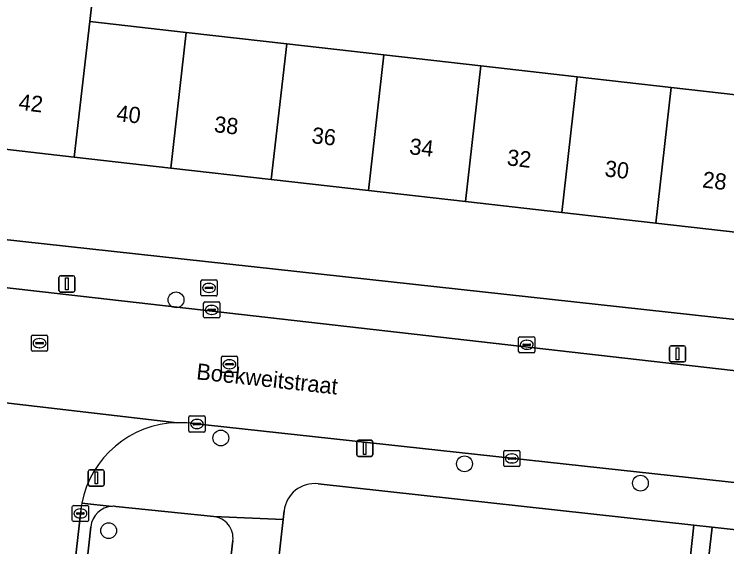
# Model space of a CAD drawing. Extents: x 162026 to 163502, y 387295 to 388169.
# Drawn here: x 162585.7 to 162629.79, y 387465.17 to 387498.12 of the extents above; entities that cross this region are included whole.
import ezdxf

# ---------------------------------------------------------------- set-up
doc = ezdxf.new("R2010")
doc.units = 0
for name, color, linetype in [('IMGEO_Boom', 7, 'Continuous'), ('IMGEO_Brandkraan', 7, 'Continuous'), ('IMGEO_Erf', 7, 'Continuous'), ('IMGEO_Groenvoorziening', 7, 'Continuous'), ('IMGEO_Kolk', 7, 'Continuous'), ('IMGEO_Lichtmast', 7, 'Continuous'), ('IMGEO_Openbare_ruimte_label', 7, 'Continuous'), ('IMGEO_Pand', 7, 'Continuous'), ('IMGEO_Pand_nummerreeks', 7, 'Continuous'), ('IMGEO_Rijbaan_lokaal_open', 7, 'Continuous'), ('IMGEO_Rioolput', 7, 'Continuous'), ('IMGEO_Voetpad_open', 7, 'Continuous')]:
    doc.layers.add(name, color=color, linetype=linetype)

msp = doc.modelspace()

# ---------------------------------------------------------------- linework, layer by layer
at = {"layer": 'IMGEO_Boom'}
for centre in [(162595.711, 387480.443), (162598.483, 387471.895), (162613.56, 387470.301), (162624.449, 387469.101), (162591.537, 387466.161)]:
    msp.add_circle(centre, 0.489, dxfattribs=at)
at = {"layer": 'IMGEO_Brandkraan'}
for p, q in [((162597.252, 387480.758), (162597.252, 387481.61)), ((162597.327, 387481.684), (162598.179, 387481.684)), ((162598.253, 387481.61), (162598.253, 387480.758)), ((162597.511, 387481.178), (162597.511, 387481.19)), ((162597.949, 387481.141), (162597.551, 387481.141)), ((162597.554, 387481.227), (162597.952, 387481.227)), ((162597.74, 387481.464), (162597.765, 387481.464)), ((162597.995, 387481.19), (162597.995, 387481.178)), ((162597.763, 387480.904), (162597.738, 387480.904)), ((162598.179, 387480.684), (162597.327, 387480.684))]:
    msp.add_line(p, q, dxfattribs=at)
for points in [[(162597.252, 387480.758), (162597.252, 387481.61)], [(162597.327, 387481.684), (162598.179, 387481.684)], [(162598.253, 387481.61), (162598.253, 387480.758)], [(162598.179, 387480.684), (162597.327, 387480.684)]]:
    msp.add_lwpolyline(points, dxfattribs=at)
for centre, radius, start, end in [((162597.329, 387481.608), 0.0765, 91.552, 178.448), ((162597.329, 387481.608), 0.0765, 91.552, 178.448), ((162598.177, 387481.608), 0.0765, 1.552, 88.448), ((162598.177, 387481.608), 0.0765, 1.552, 88.448), ((162597.551, 387481.187), 0.0403, 85.8775, 175.7526), ((162597.548, 387481.177), 0.0366, 178.938, 274.7102), ((162597.952, 387481.184), 0.043, 264.8664, 352.4533), ((162597.956, 387481.189), 0.0386, 1.7309, 96.639), ((162597.329, 387480.76), 0.0765, 181.552, 268.448), ((162597.329, 387480.76), 0.0765, 181.552, 268.448), ((162598.177, 387480.76), 0.0765, 271.552, 358.448), ((162598.177, 387480.76), 0.0765, 271.552, 358.448)]:
    msp.add_arc(centre, radius, start, end, dxfattribs=at)
for centre, major_axis, ratio, start_param, end_param in [((162597.739, 387481.184), (-0.387, 0.002), 0.722429, 4.712389, 7.853982), ((162597.764, 387481.184), (-0.39, 0.002), 0.717154, 1.570796, 4.712389)]:
    msp.add_ellipse(centre, major_axis=major_axis, ratio=ratio, start_param=start_param, end_param=end_param, dxfattribs=at)
at = {"layer": 'IMGEO_Erf'}
for points in [[(162584.793, 387501.451), (162590.719, 387500.779), (162590.365, 387497.662), (162596.332, 387496.985), (162602.557, 387496.279), (162608.563, 387495.598), (162614.568, 387494.917), (162620.535, 387494.24), (162626.349, 387493.581), (162632.539, 387492.879), (162638.436, 387492.21), (162644.35, 387491.539), (162644.402, 387492.001), (162644.894, 387491.945), (162646.773, 387508.513)], [(162548.912, 387488.146), (162643.31, 387477.811), (162643.862, 387482.851), (162643.49, 387482.893), (162643.517, 387483.136), (162637.483, 387483.82), (162631.587, 387484.489), (162625.397, 387485.191), (162619.584, 387485.851), (162613.616, 387486.528), (162607.612, 387487.209), (162601.605, 387487.89), (162595.38, 387488.596), (162589.412, 387489.273), (162583.487, 387489.945)], [(162621.416, 387437.543), (162624.426, 387437.207), (162624.743, 387439.695), (162621.733, 387440.031), (162622.262, 387444.783), (162622.804, 387449.645), (162625.814, 387449.309), (162626.107, 387451.59), (162623.097, 387451.926), (162623.626, 387456.678), (162624.168, 387461.54), (162627.178, 387461.204), (162627.765, 387466.496), (162604.51, 387469.066)], [(162602.4, 387467.38), (162602.34, 387466.849), (162595.213, 387403.744), (162620.299, 387400.911), (162620.585, 387403.439), (162617.575, 387403.775), (162618.104, 387408.526), (162618.646, 387413.389), (162621.656, 387413.053), (162621.978, 387415.578), (162618.968, 387415.914), (162619.497, 387420.665), (162620.039, 387425.528), (162623.049, 387425.192), (162623.355, 387427.593), (162620.345, 387427.929), (162620.874, 387432.681), (162621.416, 387437.543)], [(162650.394, 387463.994), (162628.88, 387466.373), (162626.901, 387449.126), (162630.71, 387448.689), (162630.151, 387443.826), (162629.543, 387438.53), (162625.872, 387438.952), (162625.664, 387437.069), (162629.329, 387436.649), (162628.77, 387431.786), (162628.162, 387426.49), (162624.541, 387426.906), (162621.686, 387401.079)]]:
    msp.add_lwpolyline(points, dxfattribs=at)
msp.add_arc((162604.298, 387467.168), 1.91, 83.6346, 173.6187, dxfattribs=at)
at = {"layer": 'IMGEO_Groenvoorziening'}
for points in [[(162598.038, 387467.037), (162591.987, 387467.662)], [(162590.434, 387466.409), (162588.81, 387451.478), (162587.777, 387441.842)], [(162596.35, 387440.722), (162599.228, 387465.553)]]:
    msp.add_lwpolyline(points, dxfattribs=at)
for centre, radius, start, end in [((162591.84, 387466.255), 1.414, 93.3589, 173.7558), ((162591.84, 387466.197), 1.473, 84.275, 93.2343), ((162597.899, 387465.706), 1.338, 353.4139, 84.0375)]:
    msp.add_arc(centre, radius, start, end, dxfattribs=at)
at = {"layer": 'IMGEO_Kolk'}
for p, q in [((162597.417, 387479.397), (162597.417, 387480.249)), ((162597.492, 387480.323), (162598.344, 387480.323)), ((162598.418, 387480.249), (162598.418, 387479.397)), ((162597.676, 387479.817), (162597.676, 387479.829)), ((162597.719, 387479.866), (162598.117, 387479.866)), ((162597.905, 387480.103), (162597.93, 387480.103)), ((162598.16, 387479.829), (162598.16, 387479.817)), ((162598.114, 387479.78), (162597.716, 387479.78)), ((162597.928, 387479.543), (162597.903, 387479.543)), ((162598.344, 387479.323), (162597.492, 387479.323)), ((162616.912, 387477.24), (162616.912, 387478.092)), ((162616.987, 387478.166), (162617.839, 387478.166)), ((162617.913, 387478.092), (162617.913, 387477.24)), ((162617.171, 387477.66), (162617.171, 387477.672)), ((162617.609, 387477.623), (162617.211, 387477.623)), ((162617.214, 387477.709), (162617.612, 387477.709)), ((162617.4, 387477.946), (162617.425, 387477.946)), ((162617.655, 387477.672), (162617.655, 387477.66)), ((162617.839, 387477.166), (162616.987, 387477.166)), ((162617.423, 387477.386), (162617.398, 387477.386)), ((162596.505, 387472.336), (162596.505, 387473.188)), ((162596.58, 387473.262), (162597.432, 387473.262)), ((162597.506, 387473.188), (162597.506, 387472.336)), ((162596.764, 387472.756), (162596.764, 387472.768)), ((162596.807, 387472.805), (162597.205, 387472.805)), ((162596.993, 387473.042), (162597.018, 387473.042)), ((162597.248, 387472.768), (162597.248, 387472.756)), ((162597.202, 387472.719), (162596.804, 387472.719)), ((162597.016, 387472.482), (162596.991, 387472.482)), ((162597.432, 387472.262), (162596.58, 387472.262)), ((162615.992, 387470.204), (162615.992, 387471.056)), ((162616.067, 387471.13), (162616.919, 387471.13)), ((162616.993, 387471.056), (162616.993, 387470.204)), ((162616.251, 387470.624), (162616.251, 387470.636)), ((162616.689, 387470.587), (162616.291, 387470.587)), ((162616.294, 387470.673), (162616.692, 387470.673)), ((162616.48, 387470.91), (162616.505, 387470.91)), ((162616.735, 387470.636), (162616.735, 387470.624)), ((162616.919, 387470.13), (162616.067, 387470.13)), ((162616.503, 387470.35), (162616.478, 387470.35)), ((162589.291, 387466.802), (162589.291, 387467.654)), ((162589.366, 387467.728), (162590.218, 387467.728)), ((162589.779, 387467.508), (162589.804, 387467.508)), ((162590.292, 387467.654), (162590.292, 387466.802)), ((162589.55, 387467.222), (162589.55, 387467.234)), ((162589.988, 387467.185), (162589.59, 387467.185)), ((162589.593, 387467.271), (162589.991, 387467.271)), ((162590.034, 387467.234), (162590.034, 387467.222)), ((162590.218, 387466.728), (162589.366, 387466.728)), ((162589.802, 387466.948), (162589.777, 387466.948))]:
    msp.add_line(p, q, dxfattribs=at)
for points in [[(162597.417, 387479.397), (162597.417, 387480.249)], [(162597.492, 387480.323), (162598.344, 387480.323)], [(162598.418, 387480.249), (162598.418, 387479.397)], [(162598.344, 387479.323), (162597.492, 387479.323)], [(162616.912, 387477.24), (162616.912, 387478.092)], [(162616.987, 387478.166), (162617.839, 387478.166)], [(162617.913, 387478.092), (162617.913, 387477.24)], [(162617.839, 387477.166), (162616.987, 387477.166)], [(162596.505, 387472.336), (162596.505, 387473.188)], [(162596.58, 387473.262), (162597.432, 387473.262)], [(162597.506, 387473.188), (162597.506, 387472.336)], [(162597.432, 387472.262), (162596.58, 387472.262)], [(162615.992, 387470.204), (162615.992, 387471.056)], [(162616.067, 387471.13), (162616.919, 387471.13)], [(162616.993, 387471.056), (162616.993, 387470.204)], [(162616.919, 387470.13), (162616.067, 387470.13)], [(162589.291, 387466.802), (162589.291, 387467.654)], [(162589.366, 387467.728), (162590.218, 387467.728)], [(162590.292, 387467.654), (162590.292, 387466.802)], [(162590.218, 387466.728), (162589.366, 387466.728)]]:
    msp.add_lwpolyline(points, dxfattribs=at)
for centre, radius, start, end in [((162597.494, 387480.247), 0.0765, 91.552, 178.448), ((162597.494, 387480.247), 0.0765, 91.552, 178.448), ((162598.342, 387480.247), 0.0765, 1.552, 88.448), ((162598.342, 387480.247), 0.0765, 1.552, 88.448), ((162597.716, 387479.826), 0.0403, 85.8775, 175.7526), ((162597.713, 387479.816), 0.0366, 178.938, 274.7102), ((162598.117, 387479.823), 0.043, 264.8664, 352.4533), ((162598.121, 387479.828), 0.0386, 1.7309, 96.639), ((162597.494, 387479.399), 0.0765, 181.552, 268.448), ((162597.494, 387479.399), 0.0765, 181.552, 268.448), ((162598.342, 387479.399), 0.0765, 271.552, 358.448), ((162598.342, 387479.399), 0.0765, 271.552, 358.448), ((162616.989, 387478.09), 0.0765, 91.552, 178.448), ((162616.989, 387478.09), 0.0765, 91.552, 178.448), ((162617.837, 387478.09), 0.0765, 1.552, 88.448), ((162617.837, 387478.09), 0.0765, 1.552, 88.448), ((162617.211, 387477.669), 0.0403, 85.8775, 175.7526), ((162617.208, 387477.659), 0.0366, 178.938, 274.7102), ((162617.612, 387477.666), 0.043, 264.8664, 352.4533), ((162617.616, 387477.671), 0.0386, 1.7309, 96.639), ((162616.989, 387477.242), 0.0765, 181.552, 268.448), ((162616.989, 387477.242), 0.0765, 181.552, 268.448), ((162617.837, 387477.242), 0.0765, 271.552, 358.448), ((162617.837, 387477.242), 0.0765, 271.552, 358.448), ((162596.582, 387473.186), 0.0765, 91.552, 178.448), ((162596.582, 387473.186), 0.0765, 91.552, 178.448), ((162597.43, 387473.186), 0.0765, 1.552, 88.448), ((162597.43, 387473.186), 0.0765, 1.552, 88.448), ((162596.804, 387472.765), 0.0403, 85.8775, 175.7526), ((162596.801, 387472.755), 0.0366, 178.938, 274.7102), ((162597.205, 387472.762), 0.043, 264.8664, 352.4533), ((162597.209, 387472.767), 0.0386, 1.7309, 96.639), ((162596.582, 387472.338), 0.0765, 181.552, 268.448), ((162596.582, 387472.338), 0.0765, 181.552, 268.448), ((162597.43, 387472.338), 0.0765, 271.552, 358.448), ((162597.43, 387472.338), 0.0765, 271.552, 358.448), ((162616.069, 387471.054), 0.0765, 91.552, 178.448), ((162616.069, 387471.054), 0.0765, 91.552, 178.448), ((162616.917, 387471.054), 0.0765, 1.552, 88.448), ((162616.917, 387471.054), 0.0765, 1.552, 88.448), ((162616.291, 387470.633), 0.0403, 85.8775, 175.7526), ((162616.288, 387470.623), 0.0366, 178.938, 274.7102), ((162616.692, 387470.63), 0.043, 264.8664, 352.4533), ((162616.696, 387470.635), 0.0386, 1.7309, 96.639), ((162616.069, 387470.206), 0.0765, 181.552, 268.448), ((162616.069, 387470.206), 0.0765, 181.552, 268.448), ((162616.917, 387470.206), 0.0765, 271.552, 358.448), ((162616.917, 387470.206), 0.0765, 271.552, 358.448), ((162589.368, 387467.652), 0.0765, 91.552, 178.448), ((162589.368, 387467.652), 0.0765, 91.552, 178.448), ((162590.216, 387467.652), 0.0765, 1.552, 88.448), ((162590.216, 387467.652), 0.0765, 1.552, 88.448), ((162589.59, 387467.231), 0.0403, 85.8775, 175.7526), ((162589.587, 387467.221), 0.0366, 178.938, 274.7102), ((162589.991, 387467.228), 0.043, 264.8664, 352.4533), ((162589.995, 387467.233), 0.0386, 1.7309, 96.639), ((162589.368, 387466.804), 0.0765, 181.552, 268.448), ((162589.368, 387466.804), 0.0765, 181.552, 268.448), ((162590.216, 387466.804), 0.0765, 271.552, 358.448), ((162590.216, 387466.804), 0.0765, 271.552, 358.448)]:
    msp.add_arc(centre, radius, start, end, dxfattribs=at)
for centre, major_axis, ratio, start_param, end_param in [((162597.904, 387479.823), (-0.387, 0.002), 0.722429, 4.712389, 7.853982), ((162597.929, 387479.823), (-0.39, 0.002), 0.717154, 1.570796, 4.712389), ((162617.399, 387477.666), (-0.387, 0.002), 0.722429, 4.712389, 7.853982), ((162617.424, 387477.666), (-0.39, 0.002), 0.717154, 1.570796, 4.712389), ((162596.992, 387472.762), (-0.387, 0.002), 0.722429, 4.712389, 7.853982), ((162597.017, 387472.762), (-0.39, 0.002), 0.717154, 1.570796, 4.712389), ((162616.479, 387470.63), (-0.387, 0.002), 0.722429, 4.712389, 7.853982), ((162616.504, 387470.63), (-0.39, 0.002), 0.717154, 1.570796, 4.712389), ((162589.778, 387467.228), (-0.387, 0.002), 0.722429, 4.712389, 7.853982), ((162589.803, 387467.228), (-0.39, 0.002), 0.717154, 1.570796, 4.712389)]:
    msp.add_ellipse(centre, major_axis=major_axis, ratio=ratio, start_param=start_param, end_param=end_param, dxfattribs=at)
at = {"layer": 'IMGEO_Lichtmast'}
for p, q in [((162588.458, 387481.03), (162588.458, 387481.83)), ((162588.458, 387481.83), (162588.458, 387481.03)), ((162588.558, 387481.93), (162589.348, 387481.93)), ((162589.348, 387481.93), (162588.558, 387481.93)), ((162589.448, 387481.83), (162589.448, 387481.03)), ((162589.448, 387481.03), (162589.448, 387481.83)), ((162589.348, 387480.93), (162588.558, 387480.93)), ((162588.558, 387480.93), (162589.348, 387480.93)), ((162626.351, 387477.601), (162627.141, 387477.601)), ((162627.141, 387477.601), (162626.351, 387477.601)), ((162626.251, 387476.701), (162626.251, 387477.501)), ((162626.251, 387477.501), (162626.251, 387476.701)), ((162627.241, 387477.501), (162627.241, 387476.701)), ((162627.241, 387476.701), (162627.241, 387477.501)), ((162627.141, 387476.601), (162626.351, 387476.601)), ((162626.351, 387476.601), (162627.141, 387476.601)), ((162606.895, 387470.855), (162606.895, 387471.655)), ((162606.895, 387471.655), (162606.895, 387470.855)), ((162606.995, 387471.755), (162607.785, 387471.755)), ((162607.785, 387471.755), (162606.995, 387471.755)), ((162607.885, 387471.655), (162607.885, 387470.855)), ((162607.885, 387470.855), (162607.885, 387471.655)), ((162607.785, 387470.755), (162606.995, 387470.755)), ((162606.995, 387470.755), (162607.785, 387470.755)), ((162590.275, 387469.026), (162590.275, 387469.826)), ((162590.275, 387469.826), (162590.275, 387469.026)), ((162590.375, 387469.926), (162591.165, 387469.926)), ((162591.165, 387469.926), (162590.375, 387469.926)), ((162591.265, 387469.826), (162591.265, 387469.026)), ((162591.265, 387469.026), (162591.265, 387469.826)), ((162591.165, 387468.926), (162590.375, 387468.926)), ((162590.375, 387468.926), (162591.165, 387468.926))]:
    msp.add_line(p, q, dxfattribs=at)
for points in [[(162588.878, 387481.805), (162589.028, 387481.805), (162589.028, 387481.055), (162588.878, 387481.055), (162588.878, 387481.805)], [(162626.671, 387477.476), (162626.821, 387477.476), (162626.821, 387476.726), (162626.671, 387476.726), (162626.671, 387477.476)], [(162607.315, 387471.63), (162607.465, 387471.63), (162607.465, 387470.88), (162607.315, 387470.88), (162607.315, 387471.63)], [(162590.695, 387469.801), (162590.845, 387469.801), (162590.845, 387469.051), (162590.695, 387469.051), (162590.695, 387469.801)]]:
    msp.add_lwpolyline(points, dxfattribs=at)
for centre, start, end in [((162588.558, 387481.83), 90, 180), ((162588.558, 387481.83), 90, 180), ((162589.348, 387481.83), 0, 90), ((162589.348, 387481.83), 360, 90), ((162588.558, 387481.03), 180, 270), ((162588.558, 387481.03), 180, 270), ((162589.348, 387481.03), 270, 0), ((162589.348, 387481.03), 270, 0), ((162626.351, 387477.501), 90, 180), ((162626.351, 387477.501), 90, 180), ((162627.141, 387477.501), 0, 90), ((162627.141, 387477.501), 360, 90), ((162626.351, 387476.701), 180, 270), ((162626.351, 387476.701), 180, 270), ((162627.141, 387476.701), 270, 0), ((162627.141, 387476.701), 270, 0), ((162606.995, 387471.655), 90, 180), ((162606.995, 387471.655), 90, 180), ((162607.785, 387471.655), 0, 90), ((162607.785, 387471.655), 360, 90), ((162606.995, 387470.855), 180, 270), ((162606.995, 387470.855), 180, 270), ((162607.785, 387470.855), 270, 0), ((162607.785, 387470.855), 270, 0), ((162590.375, 387469.826), 90, 180), ((162590.375, 387469.826), 90, 180), ((162591.165, 387469.826), 0, 90), ((162591.165, 387469.826), 360, 90), ((162590.375, 387469.026), 180, 270), ((162590.375, 387469.026), 180, 270), ((162591.165, 387469.026), 270, 0), ((162591.165, 387469.026), 270, 0)]:
    msp.add_arc(centre, 0.1, start, end, dxfattribs=at)
at = {"layer": 'IMGEO_Pand'}
for points in [[(162590.365, 387497.662), (162590.719, 387500.779), (162584.793, 387501.451), (162584.439, 387498.334), (162583.487, 387489.945), (162589.412, 387489.273)], [(162589.412, 387489.273), (162595.38, 387488.596), (162596.332, 387496.985), (162590.365, 387497.662)], [(162602.557, 387496.279), (162596.332, 387496.985), (162595.38, 387488.596), (162601.605, 387487.89)], [(162601.605, 387487.89), (162607.612, 387487.209), (162608.563, 387495.598), (162602.557, 387496.279)], [(162614.568, 387494.917), (162608.563, 387495.598), (162607.612, 387487.209), (162613.616, 387486.528)], [(162613.616, 387486.528), (162619.584, 387485.851), (162620.535, 387494.24), (162614.568, 387494.917)], [(162626.349, 387493.581), (162620.535, 387494.24), (162619.584, 387485.851), (162625.397, 387485.191)], [(162625.397, 387485.191), (162631.587, 387484.489), (162632.539, 387492.879), (162626.349, 387493.581)]]:
    msp.add_lwpolyline(points, close=True, dxfattribs=at)
at = {"layer": 'IMGEO_Rijbaan_lokaal_open'}
for points in [[(162654.632, 387473.285), (162565.337, 387483.455), (162564.559, 387476.513), (162574.872, 387475.381), (162576.264, 387475.228)], [(162595.787, 387472.844), (162577.54, 387474.954)], [(162577.54, 387474.954), (162595.787, 387472.844)], [(162596.585, 387472.809), (162630.835, 387469.086), (162634.592, 387468.67), (162653.956, 387466.597)], [(162581.94, 387468.143), (162581.913, 387467.901), (162581.907, 387467.844), (162579.275, 387445.939), (162579.124, 387444.366), (162587.09, 387443.478), (162589.807, 387467.375)]]:
    msp.add_lwpolyline(points, dxfattribs=at)
for centre, radius, start, end in [((162595.918, 387466.697), 6.148, 91.2204, 169.0781), ((162595.907, 387466.475), 6.37, 83.8942, 91.0831), ((162595.817, 387466.711), 6.046, 169.0254, 173.6945)]:
    msp.add_arc(centre, radius, start, end, dxfattribs=at)
at = {"layer": 'IMGEO_Rioolput'}
for p, q in [((162586.761, 387477.34), (162586.761, 387478.192)), ((162586.836, 387478.266), (162587.688, 387478.266)), ((162587.249, 387478.046), (162587.274, 387478.046)), ((162587.762, 387478.192), (162587.762, 387477.34)), ((162587.02, 387477.76), (162587.02, 387477.772)), ((162587.458, 387477.723), (162587.06, 387477.723)), ((162587.063, 387477.809), (162587.461, 387477.809)), ((162587.504, 387477.772), (162587.504, 387477.76)), ((162587.688, 387477.266), (162586.836, 387477.266)), ((162587.272, 387477.486), (162587.247, 387477.486)), ((162598.513, 387476.032), (162598.513, 387476.884)), ((162598.588, 387476.958), (162599.44, 387476.958)), ((162599.001, 387476.738), (162599.026, 387476.738)), ((162599.514, 387476.884), (162599.514, 387476.032)), ((162598.772, 387476.452), (162598.772, 387476.464)), ((162599.21, 387476.415), (162598.812, 387476.415)), ((162598.815, 387476.501), (162599.213, 387476.501)), ((162599.256, 387476.464), (162599.256, 387476.452)), ((162599.44, 387475.958), (162598.588, 387475.958)), ((162599.024, 387476.178), (162598.999, 387476.178))]:
    msp.add_line(p, q, dxfattribs=at)
for points in [[(162586.761, 387477.34), (162586.761, 387478.192)], [(162586.836, 387478.266), (162587.688, 387478.266)], [(162587.762, 387478.192), (162587.762, 387477.34)], [(162587.688, 387477.266), (162586.836, 387477.266)], [(162598.513, 387476.032), (162598.513, 387476.884)], [(162598.588, 387476.958), (162599.44, 387476.958)], [(162599.514, 387476.884), (162599.514, 387476.032)], [(162599.44, 387475.958), (162598.588, 387475.958)]]:
    msp.add_lwpolyline(points, dxfattribs=at)
for centre, radius, start, end in [((162586.838, 387478.19), 0.0765, 91.552, 178.448), ((162586.838, 387478.19), 0.0765, 91.552, 178.448), ((162587.686, 387478.19), 0.0765, 1.552, 88.448), ((162587.686, 387478.19), 0.0765, 1.552, 88.448), ((162587.06, 387477.769), 0.0403, 85.8775, 175.7526), ((162587.057, 387477.759), 0.0366, 178.938, 274.7102), ((162587.461, 387477.766), 0.043, 264.8664, 352.4533), ((162587.465, 387477.771), 0.0386, 1.7309, 96.639), ((162586.838, 387477.342), 0.0765, 181.552, 268.448), ((162586.838, 387477.342), 0.0765, 181.552, 268.448), ((162587.686, 387477.342), 0.0765, 271.552, 358.448), ((162587.686, 387477.342), 0.0765, 271.552, 358.448), ((162598.59, 387476.882), 0.0765, 91.552, 178.448), ((162598.59, 387476.882), 0.0765, 91.552, 178.448), ((162599.438, 387476.882), 0.0765, 1.552, 88.448), ((162599.438, 387476.882), 0.0765, 1.552, 88.448), ((162598.812, 387476.461), 0.0403, 85.8775, 175.7526), ((162598.809, 387476.451), 0.0366, 178.938, 274.7102), ((162599.213, 387476.458), 0.043, 264.8664, 352.4533), ((162599.217, 387476.463), 0.0386, 1.7309, 96.639), ((162598.59, 387476.034), 0.0765, 181.552, 268.448), ((162598.59, 387476.034), 0.0765, 181.552, 268.448), ((162599.438, 387476.034), 0.0765, 271.552, 358.448), ((162599.438, 387476.034), 0.0765, 271.552, 358.448)]:
    msp.add_arc(centre, radius, start, end, dxfattribs=at)
for centre, major_axis, ratio, start_param, end_param in [((162587.248, 387477.766), (-0.387, 0.002), 0.722429, 4.712389, 7.853982), ((162587.273, 387477.766), (-0.39, 0.002), 0.717154, 1.570796, 4.712389), ((162599, 387476.458), (-0.387, 0.002), 0.722429, 4.712389, 7.853982), ((162599.025, 387476.458), (-0.39, 0.002), 0.717154, 1.570796, 4.712389)]:
    msp.add_ellipse(centre, major_axis=major_axis, ratio=ratio, start_param=start_param, end_param=end_param, dxfattribs=at)
at = {"layer": 'IMGEO_Voetpad_open'}
for points in [[(162539.469, 387486.215), (162561.86, 387483.839), (162565.337, 387483.455), (162654.632, 387473.285), (162655.129, 387476.518), (162644.773, 387477.651), (162643.31, 387477.811), (162548.912, 387488.146)], [(162653.956, 387466.597), (162634.592, 387468.67), (162634.537, 387468.174), (162630.78, 387468.59), (162630.835, 387469.086), (162596.585, 387472.809)], [(162604.51, 387469.066), (162627.765, 387466.496), (162628.88, 387466.373), (162650.394, 387463.994)], [(162589.881, 387467.862), (162591.757, 387467.667)], [(162591.757, 387467.667), (162589.881, 387467.862)], [(162591.987, 387467.662), (162598.038, 387467.037), (162602.34, 387466.849), (162602.4, 387467.38)], [(162589.807, 387467.375), (162587.09, 387443.478), (162586.67, 387439.788), (162580.451, 387385.092), (162580.231, 387383.076), (162580.172, 387382.561), (162579.655, 387378.051), (162579.504, 387376.706), (162581.714, 387376.483)], [(162602.34, 387466.849), (162598.038, 387467.037)], [(162592.327, 387377.265), (162593.023, 387383.496), (162595.072, 387402.493), (162595.213, 387403.744), (162602.34, 387466.849)], [(162587.777, 387441.842), (162588.81, 387451.478), (162590.434, 387466.409)], [(162626.901, 387449.126), (162628.88, 387466.373), (162627.765, 387466.496), (162627.178, 387461.204)], [(162599.228, 387465.553), (162596.35, 387440.722)]]:
    msp.add_lwpolyline(points, dxfattribs=at)
for centre, radius, start, end in [((162595.918, 387466.697), 6.148, 91.2204, 169.0781), ((162595.907, 387466.475), 6.37, 83.8942, 91.0831), ((162604.298, 387467.168), 1.91, 83.6346, 173.6187), ((162595.817, 387466.711), 6.046, 169.0254, 173.6945), ((162591.84, 387466.255), 1.414, 93.3589, 173.7558), ((162591.84, 387466.197), 1.473, 84.275, 93.2343), ((162597.899, 387465.706), 1.338, 353.4139, 84.0375)]:
    msp.add_arc(centre, radius, start, end, dxfattribs=at)

# ---------------------------------------------------------------- texts
at = {"layer": 'IMGEO_Openbare_ruimte_label'}
msp.add_text('Boekweitstraat', height=1, rotation=353.799, dxfattribs=at).set_placement((162596.934, 387475.533))
at = {"layer": 'IMGEO_Pand_nummerreeks'}
for s, rotation, p in [('42', 353.5313, (162585.934, 387492.204)), ('40', 353.5286, (162591.984, 387491.517)), ('38', 353.5286, (162598.028, 387490.832)), ('36', 353.5286, (162604.068, 387490.146)), ('34', 353.5286, (162610.112, 387489.461)), ('32', 353.5286, (162616.153, 387488.776)), ('30', 353.5286, (162622.202, 387488.09)), ('28', 353.5286, (162628.246, 387487.404))]:
    msp.add_text(s, height=1, rotation=rotation, dxfattribs=at).set_placement(p)

doc.saveas('drawing.dxf')
